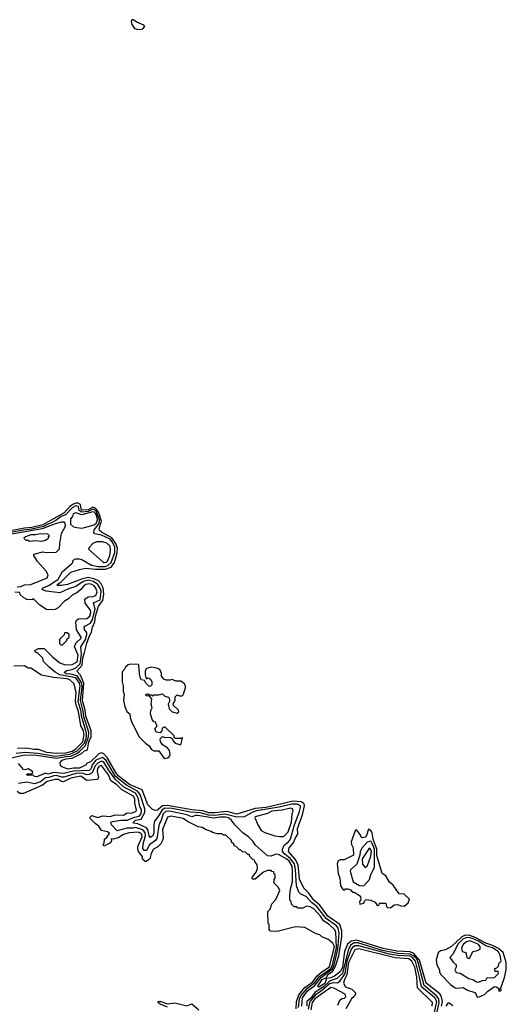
# Model space of a CAD drawing. Extents: x 2737310 to 2869991, y 870230 to 1012730.
# Tile 478 of 479: x 2812435 to 2816423, y 955321 to 963400. Entities that reach past the tile are written whole.
import ezdxf

# ---------------------------------------------------------------- set-up
doc = ezdxf.new("R2010")
doc.units = 0

msp = doc.modelspace()

# ---------------------------------------------------------------- linework, layer by layer
at = {"layer": '0CON02XD'}
for points in [[(2813415, 963319.2), (2813445, 963324), (2813460, 963345), (2813452.5, 963355), (2813395, 963380), (2813365, 963400), (2813355, 963400), (2813347.5, 963385), (2813355, 963360), (2813375, 963327.5), (2813415, 963319.2)], [(2815891.2, 955305), (2815901.2, 955345), (2815889.7, 955389.7), (2815877.1, 955407.1), (2815765.8, 955495), (2815712.6, 955682.6), (2815665, 955739.4), (2815635, 955752.2), (2815525, 955757.8), (2815415, 955779.4), (2815195, 955848.6), (2815151.5, 955838.5), (2815122.5, 955815), (2815097.1, 955755), (2815080, 955625), (2815065, 955590), (2815015, 955551.4), (2814985, 955538.1), (2814948.3, 955531.7), (2814935, 955492.9), (2814887, 955463), (2814880, 955465), (2814882, 955475), (2814914.3, 955525), (2814949.3, 955540.7), (2814960, 955565), (2814999.5, 955590.5), (2815023.8, 955635), (2815050.9, 955719.1), (2815074.4, 955875), (2815074.4, 955925), (2815058, 955975), (2814959.2, 956045), (2814893.7, 956133.7), (2814844.6, 956174.6), (2814805, 956233.8), (2814763.9, 956273.9), (2814727.3, 956347.3), (2814717.1, 956465), (2814692.5, 956512.5), (2814637.5, 956575), (2814642.5, 956605), (2814677.3, 956642.7), (2814695, 956687.5), (2814713.9, 956716.1), (2814710.8, 956765), (2814751.4, 956875), (2814769.5, 956950.5), (2814765.6, 956965.6), (2814742.1, 956982.1), (2814675, 956988.1), (2814455, 956936.4), (2814365, 956928.9), (2814215, 956881.1), (2814133, 956903), (2814035, 956891.1), (2813985, 956892.5), (2813935, 956910), (2813846.4, 956916.4), (2813645, 956953.3), (2813605, 956949.2), (2813565, 956913.8), (2813545, 956912.5), (2813521.7, 956921.7), (2813485, 956957.5), (2813439.7, 957079.7), (2813335, 957125.6), (2813240.8, 957195), (2813223.8, 957223.8), (2813150.6, 957345), (2813125, 957375.8), (2813105, 957385.8), (2813084.5, 957375.5), (2813015, 957310), (2812981.7, 957298.3), (2812980, 957285), (2812925, 957257.5), (2812875, 957260), (2812831.2, 957251.2), (2812786.1, 957266.1), (2812768.3, 957278.3), (2812767.5, 957305), (2812783.3, 957325), (2812815, 957335.6), (2812865, 957340.6), (2812941.4, 957378.6), (2812965, 957401.2), (2812990, 957410), (2813001.8, 957475), (2813020.6, 957515), (2813021.9, 957565), (2812975.6, 957685), (2812970.9, 957735), (2812950, 957815), (2812959.6, 957955), (2812933.2, 958023.2), (2812902.5, 958055), (2812945.5, 958104.5), (2812952.7, 958165), (2812965, 958207.5), (2812985.6, 958285), (2813006.7, 958345), (2813024.2, 958375), (2813030.8, 958415), (2813051.7, 958458.3), (2813057.3, 958505), (2813081.2, 958588.8), (2813117.3, 958635), (2813125.6, 958685.6), (2813117.9, 958737.9), (2813101.5, 958771.5), (2813081.2, 958795), (2813042.5, 958812.5), (2812995, 958822.2), (2812941.7, 958808.3), (2812825.6, 958764.4), (2812775, 958756.2), (2812748.3, 958758.3), (2812743.3, 958765), (2812775, 958788), (2812855, 958866.2), (2812925, 958890), (2812975, 958900), (2813055, 958890.6), (2813137.9, 958892.1), (2813183.2, 958906.8), (2813212.9, 958945), (2813234.6, 959025.4), (2813236.4, 959065), (2813225, 959096), (2813189.1, 959149.1), (2813104.6, 959194.6), (2813089.7, 959209.7), (2813085.7, 959225), (2813106.2, 959286.2), (2813084.7, 959354.7), (2813059.7, 959389.7), (2813035, 959401.1), (2812995, 959377.8), (2812946.7, 959376.7), (2812939.4, 959385), (2812932.5, 959422.5), (2812913.4, 959433.4), (2812895, 959434.4), (2812875, 959424.5), (2812847.1, 959405), (2812799.2, 959355), (2812625, 959254.6), (2812535, 959233.2), (2812473.1, 959226.9), (2812275, 959188.9)], [(2812295, 957325.8), (2812475, 957367.1), (2812575, 957364.4), (2812735, 957340), (2812815, 957354.6), (2812855, 957357.1), (2812905, 957381.5), (2812925.3, 957394.7), (2812974, 957446), (2812999.1, 957515), (2813001.5, 957555), (2812959.6, 957679.6), (2812956, 957726), (2812932.1, 957815), (2812946.1, 957926.1), (2812944.6, 957955), (2812906.7, 958016.7), (2812855, 958030.5), (2812815, 958033.3), (2812800, 958045), (2812819.1, 958060.9), (2812865, 958069.4), (2812895, 958083.1), (2812929.1, 958115), (2812941.5, 958195), (2812936.2, 958255), (2812975, 958313.8), (2812985.8, 958355.8), (2812985, 958370), (2812966.7, 958396.7), (2812962.5, 958415), (2812970, 958425), (2813015, 958448.8), (2813032.9, 958475), (2813052.5, 958565), (2813040.7, 958609.3), (2813045, 958617.5), (2813095, 958640), (2813103.1, 958705), (2813099.4, 958725), (2813075, 958765.8), (2813039.4, 958789.4), (2812995, 958800.6), (2812955, 958789.4), (2812895, 958750), (2812835, 958731.2), (2812765, 958697.5), (2812651.7, 958711.7), (2812620, 958725), (2812625, 958737.5), (2812675, 958756.7), (2812751.2, 958808.8), (2812787, 958873), (2812860, 958935), (2812870, 958945), (2812873.6, 958966.4), (2812893, 958977), (2812923, 958977), (2812945, 958970), (2813024.2, 958924.2), (2813075, 958913.1), (2813135.4, 958914.6), (2813157.1, 958922.9), (2813184.5, 958945.5), (2813215, 959027.5), (2813215, 959073.3), (2813195, 959114), (2813175, 959136.9), (2813105, 959169.2), (2813051.2, 959181.2), (2813042.5, 959192.5), (2813046.2, 959215), (2813085, 959266), (2813090, 959295), (2813065, 959361.9), (2813045, 959381.5), (2813035, 959382.7), (2812996.2, 959363.8), (2812945, 959358.2), (2812922.1, 959372.1), (2812916.7, 959406.7), (2812895, 959412.2), (2812866, 959395), (2812811.5, 959338.5), (2812775, 959323.1), (2812729.7, 959290.3), (2812628.8, 959241.2), (2812535, 959218.9), (2812465, 959212), (2812255, 959173.9)], [(2812945, 959227.5), (2812965, 959233.3), (2813045, 959254.2), (2813065, 959271.2), (2813072.2, 959295), (2813070, 959315), (2813058.2, 959345), (2813045, 959360.6), (2813035, 959363.3), (2812945, 959337.1), (2812895, 959353.3), (2812872.5, 959345), (2812867, 959323), (2812850, 959305), (2812851.7, 959261.7), (2812875, 959240), (2812903, 959233), (2812945, 959227.5)], [(2812415, 958747.5), (2812445, 958750), (2812475, 958763.8), (2812525, 958766.7), (2812659.3, 958820.7), (2812667.5, 958845), (2812652.5, 958875), (2812580, 958955), (2812550, 959005), (2812550, 959015), (2812625, 959032.5), (2812655, 959027.5), (2812735, 959030), (2812761.7, 959058.3), (2812763, 959103), (2812777.5, 959185), (2812810, 959245), (2812808.3, 959268.3), (2812797, 959277), (2812775, 959276.7), (2812725, 959264), (2812617.9, 959222.1), (2812225, 959153.1)], [(2812615, 959122.5), (2812645, 959130), (2812670, 959145), (2812671.7, 959158.3), (2812680, 959165), (2812665, 959180), (2812605, 959182.5), (2812565, 959172.5), (2812525, 959172.5), (2812483, 959157), (2812470, 959145), (2812485, 959130), (2812505, 959130), (2812515, 959122.5), (2812565, 959127.5), (2812615, 959122.5)], [(2813125, 958947.5), (2813145, 958950), (2813155, 958957.5), (2813172.5, 959005), (2813180, 959045), (2813175, 959080), (2813150, 959105), (2813113, 959117), (2813065, 959116.7), (2813035, 959102.5), (2813005, 959070), (2813000, 959055), (2813115, 958952.5), (2813125, 958947.5)], [(2812405, 957380.6), (2812478.7, 957391.3), (2812582.6, 957382.6), (2812725, 957357.3), (2812845, 957372.7), (2812905, 957401.1), (2812965.8, 957464.2), (2812981.2, 957515), (2812983.5, 957545), (2812941.8, 957685), (2812938.5, 957725), (2812915.4, 957805.4), (2812930, 957935), (2812925.6, 957955), (2812895, 957999.2), (2812765, 958025.7), (2812725.7, 958045.7), (2812677, 958087), (2812630, 958135), (2812625, 958160), (2812583, 958203), (2812565, 958210), (2812560, 958225), (2812588.3, 958241.7), (2812635, 958240), (2812705, 958173.3), (2812765, 958123.3), (2812807, 958107), (2812865, 958110), (2812905, 958130), (2812913.8, 958185), (2812883.3, 958255), (2812895.9, 958284.1), (2812937.5, 958325), (2812940, 958335), (2812901.2, 958395), (2812893.6, 958456.4), (2812902.5, 958475), (2812916.4, 958483.6), (2812985, 958486.7), (2813008.8, 958505), (2813018, 958535), (2813013.8, 958555), (2812971.7, 958611.7), (2812967.5, 958645), (2812995, 958663.3), (2813035, 958666.2), (2813060, 958675), (2813070, 958705), (2813060, 958735), (2813045, 958753.8), (2813025, 958765.8), (2813005, 958771.2), (2812977.5, 958765), (2812960, 958755), (2812936.4, 958723.6), (2812903, 958697), (2812865, 958677.5), (2812835, 958647.5), (2812800.7, 958629.3), (2812750, 958575), (2812725, 958560), (2812675, 958557.5), (2812655, 958560), (2812600, 958595), (2812547, 958647), (2812535, 958640), (2812493, 958643), (2812470, 958655), (2812440, 958685), (2812435, 958700), (2812395, 958703.3)], [(2812785, 958270), (2812820, 958305), (2812821.7, 958318.3), (2812840, 958335), (2812840, 958355), (2812825, 958370), (2812801.7, 958368.3), (2812798.3, 958351.7), (2812760, 958315), (2812761.7, 958281.7), (2812771.7, 958271.7), (2812785, 958270)], [(2812416.4, 957423.6), (2812485, 957426.7), (2812554.1, 957414.1), (2812585.9, 957415.9), (2812655, 957390), (2812735, 957380.8), (2812812.5, 957385), (2812865, 957398.9), (2812892, 957415), (2812951.4, 957475), (2812962, 957535), (2812955, 957572.5), (2812937.1, 957607.1), (2812915.6, 957725), (2812897, 957777), (2812892.5, 957815), (2812898.3, 957878.3), (2812880.7, 957950.7), (2812845, 957983.8), (2812825, 957992), (2812711.7, 958001.7), (2812613, 958023), (2812525, 958080), (2812505, 958080), (2812475, 958097.5), (2812387, 958097)], [(2813625, 957337.5), (2813645, 957342.5), (2813659.3, 957350.7), (2813669.3, 957370.7), (2813663.3, 957405), (2813646.4, 957426.4), (2813605, 957450), (2813588.3, 957478.3), (2813585, 957500), (2813605, 957517.5), (2813615, 957512.5), (2813671.7, 957511.7), (2813688.3, 957498.3), (2813690, 957485), (2813710, 957465), (2813755, 957450), (2813770, 957505), (2813765, 957510), (2813757.5, 957502.5), (2813713, 957503), (2813701.7, 957511.7), (2813700, 957525), (2813625, 957597.5), (2813601.7, 957588.3), (2813600, 957565), (2813585, 957550), (2813552.5, 957555), (2813542.5, 957585), (2813558.3, 957601.7), (2813560, 957615), (2813551.7, 957621.7), (2813550, 957635), (2813535, 957640), (2813519.3, 957659.3), (2813506.7, 957705), (2813508.3, 957731.7), (2813520, 957755), (2813512.5, 957785), (2813517.5, 957827.5), (2813498.3, 957848.3), (2813471.7, 957851.7), (2813470, 957865), (2813485, 957870), (2813491.7, 957861.7), (2813515, 957860), (2813525, 957850), (2813535, 957860), (2813575, 957860), (2813605, 957870), (2813625, 957850), (2813655, 957840), (2813662.5, 957825), (2813662.5, 957805), (2813652.5, 957785), (2813660, 957745), (2813685, 957720), (2813725, 957710), (2813738.3, 957721.7), (2813737.5, 957735), (2813692.5, 957775), (2813693, 957787), (2813710, 957815), (2813710, 957845), (2813725, 957860), (2813745, 957852.5), (2813767, 957853), (2813775, 957860), (2813793, 957917), (2813792.5, 957935), (2813783, 957953), (2813755, 957972.5), (2813715, 957972.5), (2813685, 957987.5), (2813665, 957980), (2813635, 957980), (2813615, 957990), (2813596.7, 958015), (2813596.1, 958036.1), (2813585, 958062.5), (2813573.6, 958073.6), (2813545, 958083.3), (2813515, 958086.7), (2813475, 958077.5), (2813463, 958057), (2813462.5, 958025), (2813471.7, 957991.7), (2813485, 958000), (2813497, 957997), (2813510, 957985), (2813517, 957967), (2813517, 957943), (2813505, 957930), (2813490, 957935), (2813470, 957955), (2813458.3, 957978.3), (2813433.6, 957983.6), (2813423, 958003), (2813417.5, 958035), (2813410, 958105), (2813405, 958110), (2813345, 958112.5), (2813323, 958107), (2813301.7, 958088.3), (2813297.5, 958075), (2813275, 958050), (2813273.6, 957966.4), (2813282.5, 957935), (2813283, 957887), (2813290, 957865), (2813286.2, 957815), (2813296.2, 957765), (2813314.2, 957724.2), (2813337.5, 957705), (2813340, 957675), (2813354.1, 957634.1), (2813413.3, 957515), (2813465, 957463.3), (2813495, 957442.5), (2813515, 957412.5), (2813535, 957400), (2813575, 957400), (2813612.5, 957345), (2813625, 957337.5)], [(2814747.5, 955305), (2814752.9, 955375), (2814795, 955433.1), (2814855, 955475.6), (2814905, 955542.2), (2814998.3, 955611.7), (2815012.8, 955645), (2815042.7, 955775), (2815053.3, 955905), (2815045, 955946.2), (2815032, 955965), (2814946.2, 956026.2), (2814869.2, 956125), (2814826.4, 956156.4), (2814783.3, 956205), (2814740, 956225), (2814722.1, 956242.1), (2814704.3, 956294.3), (2814696.6, 956426.6), (2814686.9, 956475), (2814655.4, 956515.4), (2814604, 956555), (2814588.8, 956575), (2814588, 956595), (2814602.7, 956627.3), (2814638.8, 956655), (2814653.8, 956675), (2814684.3, 956785), (2814727.9, 956902.1), (2814737.5, 956935), (2814735, 956950), (2814713, 956963), (2814665, 956963.1), (2814562.4, 956937.6), (2814375, 956910), (2814345, 956898.1), (2814275, 956858.8), (2814215, 956858.1), (2814115, 956882.5), (2814035, 956870.5), (2813985, 956874.5), (2813915, 956891.1), (2813835, 956896.7), (2813685, 956928.9), (2813625, 956930), (2813603.3, 956916.7), (2813569.1, 956860.9), (2813538.6, 956825), (2813533.1, 956795), (2813534, 956725), (2813525, 956703.3), (2813505, 956690), (2813495, 956702.5), (2813485.8, 956755), (2813475, 956770), (2813402.3, 956802.3), (2813368.3, 956808.3), (2813367.5, 956815), (2813385, 956831.2), (2813429.7, 956840.3), (2813460.6, 956895), (2813460.6, 956925), (2813423.4, 957043.4), (2813400.6, 957070.6), (2813309.6, 957119.6), (2813220.6, 957190.6), (2813142.4, 957322.4), (2813113.9, 957346.1), (2813060, 957325), (2813030, 957285), (2813021.4, 957255), (2813005, 957240.6), (2812876.4, 957233.6), (2812795, 957214.2), (2812715, 957223.1), (2812665, 957210.8), (2812645, 957218.8), (2812575, 957187.5), (2812555, 957190), (2812545, 957200), (2812505, 957197.5), (2812490, 957205), (2812498.3, 957211.7), (2812538.3, 957211.7), (2812542.5, 957225), (2812536.7, 957235), (2812505, 957253.8), (2812476.1, 957243.9), (2812465, 957248), (2812425, 957296.2)], [(2814373.8, 956406.2), (2814382.5, 956435), (2814380, 956465), (2814361.7, 956491.7), (2814360, 956505), (2814345, 956510), (2814320, 956535), (2814315, 956550), (2814305, 956550), (2814285, 956570), (2814261.7, 956571.7), (2814245, 956590), (2814235, 956590), (2814210, 956615), (2814195, 956620), (2814190, 956635), (2814171.7, 956651.7), (2814170, 956665), (2814125, 956710), (2814105, 956710), (2814095, 956720), (2814055, 956720), (2814015, 956730), (2814005, 956740), (2813963, 956753), (2813931.7, 956771.7), (2813898.3, 956778.3), (2813810.5, 956820.5), (2813775, 956846), (2813675, 956866.2), (2813645, 956857.5), (2813606.2, 956755), (2813611.2, 956685), (2813605.9, 956664.1), (2813592.3, 956637.7), (2813567.7, 956612.3), (2813532.5, 956595), (2813512.7, 956557.3), (2813502.5, 956515), (2813475, 956492.5), (2813463, 956493), (2813441.7, 956511.7), (2813442.5, 956535), (2813407.5, 956575), (2813402.5, 956595), (2813402.5, 956615), (2813438, 956695), (2813436, 956715), (2813425, 956726.2), (2813405, 956733.8), (2813332.3, 956727.7), (2813286.1, 956713.9), (2813241.7, 956688.3), (2813205, 956677.5), (2813185, 956680), (2813187.5, 956665), (2813180, 956645), (2813125, 956620), (2813120, 956635), (2813127, 956643), (2813130, 956675), (2813149.3, 956690.7), (2813170, 956725), (2813155, 956737.5), (2813105, 956747.5), (2813083, 956783), (2813054, 956804), (2813013.3, 956845), (2813013, 956857), (2813025, 956870), (2813075, 956853.8), (2813115, 956866.7), (2813175, 956861.2), (2813216.1, 956876.1), (2813285, 956873.3), (2813315, 956893.3), (2813349.3, 956890.7), (2813386.1, 956903.9), (2813393.3, 956915), (2813378, 956975), (2813379.2, 957005), (2813367.9, 957027.9), (2813270.6, 957080.6), (2813228.8, 957125), (2813182.5, 957155), (2813162, 957205), (2813105, 957281.2), (2813086.7, 957275), (2813072.5, 957255), (2813070.5, 957230.5), (2813081.2, 957185), (2813073.8, 957166.2), (2812985, 957156.7), (2812935, 957192), (2812855, 957176), (2812795, 957146.2), (2812778.3, 957148.3), (2812754, 957166), (2812725, 957166.2), (2812660.9, 957149.1), (2812620.6, 957119.4), (2812465, 957050.8), (2812435, 957051.2), (2812415, 957067.5)], [(2814720.9, 955295), (2814727.5, 955365), (2814739.5, 955390.5), (2814794.4, 955455), (2814855, 955498.9), (2814891.2, 955548.8), (2814985.4, 955615), (2814999.6, 955645), (2815032, 955785), (2815025.8, 955915), (2815013.9, 955933.9), (2814970, 955975), (2814925.7, 956005.7), (2814901.2, 956045), (2814845, 956103.3), (2814815, 956120), (2814785, 956127.5), (2814755, 956110), (2814715, 956110), (2814705, 956120), (2814685, 956120), (2814663, 956143), (2814660, 956165), (2814650, 956175), (2814650, 956215), (2814653.6, 956266.4), (2814671.2, 956325), (2814672, 956415), (2814667.1, 956455), (2814644, 956495), (2814623.2, 956513.2), (2814555, 956551.2), (2814535, 956553.8), (2814495, 956537.5), (2814465, 956540), (2814367, 956627), (2814345, 956660), (2814310, 956695), (2814265, 956727.5), (2814200.7, 956790.7), (2814167.5, 956835), (2814145, 956851.2), (2814125, 956857.1), (2814077, 956857), (2814025, 956848.6), (2813895, 956871.4), (2813875, 956870.8), (2813845, 956858.8), (2813805, 956875.8), (2813675, 956902.9), (2813634.5, 956905.5), (2813610, 956885), (2813591.2, 956825), (2813576.7, 956803.3), (2813559.5, 956680.5), (2813551.7, 956668.3), (2813499.7, 956630.3), (2813475, 956583.8), (2813455, 956582), (2813445, 956600), (2813446, 956635), (2813466.7, 956705), (2813462.2, 956732.2), (2813445, 956752.5), (2813385, 956772.5), (2813365, 956765.8), (2813315, 956767.5), (2813235, 956743.3), (2813186.7, 956795), (2813182.5, 956815), (2813195, 956821.2), (2813265, 956832.9), (2813315, 956830.8), (2813375, 956857.1), (2813414.4, 956865.6), (2813430, 956885), (2813434, 956915), (2813418.8, 956945), (2813407.1, 957015), (2813385, 957054), (2813286.4, 957106.4), (2813218.2, 957168.2), (2813161.4, 957245), (2813125, 957309.2), (2813105, 957315.6), (2813075, 957300.8), (2813053, 957277), (2813028.8, 957221.2), (2813005, 957206.2), (2812985, 957203.8), (2812947.6, 957217.6), (2812895, 957215.5), (2812795.7, 957184.3), (2812782.5, 957185), (2812735, 957197.8), (2812715, 957197.1), (2812675, 957183.1), (2812645, 957180), (2812605, 957146.2), (2812555, 957130.8), (2812493.6, 957143.6), (2812425, 957134.2)], [(2814595, 956697.5), (2814605, 956703.3), (2814635, 956737.5), (2814663.8, 956815), (2814667, 956883), (2814677.5, 956905), (2814670, 956925), (2814655, 956930), (2814586, 956914), (2814500, 956905), (2814465, 956886.7), (2814365, 956860), (2814363, 956853), (2814387.5, 956795), (2814415, 956747.5), (2814445, 956730), (2814525, 956703.3), (2814565, 956697.5), (2814595, 956697.5)], [(2815475, 956112.5), (2815505, 956137.5), (2815535, 956140), (2815558.3, 956128.3), (2815585, 956127.5), (2815620, 956155), (2815630, 956185), (2815585.9, 956225.9), (2815545, 956227.5), (2815495, 956300), (2815465, 956322.5), (2815436.2, 956375), (2815406.7, 956395), (2815362.9, 956542.9), (2815362.2, 956595), (2815331.1, 956675), (2815324, 956725), (2815315, 956743.3), (2815292.5, 956757.5), (2815277.5, 956705), (2815266.1, 956693.9), (2815245, 956687.5), (2815235, 956690), (2815225.8, 956715.8), (2815195, 956752.5), (2815183.3, 956745), (2815152.5, 956655), (2815153, 956633), (2815167.5, 956605), (2815170, 956545), (2815095, 956507.5), (2815063, 956507), (2815045, 956497.5), (2815036.7, 956475), (2815043.8, 956395), (2815058.8, 956355), (2815064.2, 956294.2), (2815085, 956260), (2815098.3, 956261.7), (2815105, 956270), (2815125, 956267.5), (2815145, 956260), (2815161.7, 956241.7), (2815175, 956240), (2815228.3, 956208.3), (2815230, 956175), (2815220, 956165), (2815223, 956143), (2815255, 956150), (2815261.7, 956168.3), (2815275, 956180), (2815313, 956177), (2815349.3, 956159.3), (2815365, 956132.5), (2815380, 956135), (2815385, 956150), (2815435, 956150), (2815440, 956125), (2815450, 956115), (2815475, 956112.5)], [(2815255, 956292.5), (2815302.5, 956345), (2815313, 956387), (2815343.3, 956445), (2815342.5, 956595), (2815325, 956641.2), (2815315, 956657.5), (2815305, 956660.8), (2815280.9, 956649.1), (2815237.7, 956602.3), (2815224.2, 956575.8), (2815221.4, 956545), (2815198.3, 956471.7), (2815146.7, 956425), (2815142.5, 956415), (2815167, 956327), (2815220, 956295), (2815255, 956292.5)], [(2815265, 956442.5), (2815285, 956460), (2815312, 956538), (2815317.7, 956577.7), (2815305, 956602.5), (2815295, 956597.5), (2815240.8, 956515), (2815245, 956470), (2815265, 956442.5)], [(2814699.5, 955285), (2814704.5, 955345.5), (2814722.2, 955397.8), (2814772.1, 955457.9), (2814838.1, 955505), (2814873.8, 955556.2), (2814911.8, 955588.2), (2814975, 955628), (2815015.6, 955795), (2815001.7, 955821.7), (2814960, 955855), (2814910, 955875), (2814895, 955890), (2814865, 955900), (2814771.7, 955951.7), (2814695, 955957.5), (2814545, 955920), (2814491.7, 955921.7), (2814480, 955935), (2814480, 955975), (2814470, 955985), (2814468.3, 956081.7), (2814487, 956103), (2814502.5, 956145), (2814535, 956180), (2814567.5, 956255), (2814555, 956280), (2814520, 956315), (2814520, 956345), (2814530, 956355), (2814530, 956385), (2814521.7, 956391.7), (2814518.3, 956408.3), (2814501.7, 956411.7), (2814495, 956420), (2814465, 956420), (2814433.9, 956406.1), (2814365, 956347.5), (2814345, 956347.5), (2814337.5, 956355), (2814341.7, 956368.3), (2814373.8, 956406.2)], [(2816195, 955380), (2816245, 955402.5), (2816270.7, 955429.3), (2816325, 955466.7), (2816340, 955465), (2816368.3, 955448.3), (2816360, 955435), (2816365, 955430), (2816380, 955435), (2816377.5, 955455), (2816408.3, 955541.7), (2816421.4, 955605), (2816422.9, 955665), (2816397.5, 955745), (2816358.8, 955778.8), (2816305, 955806.5), (2816255, 955823.5), (2816169.1, 955869.1), (2816124.6, 955884.6), (2816085, 955887.8), (2816059.2, 955875), (2815975, 955795.8), (2815925, 955768.8), (2815885, 955760), (2815865, 955742.5), (2815848.8, 955685), (2815853.8, 955645), (2815876.2, 955605), (2815876.7, 955585), (2815886.2, 955565), (2815965, 955482.5), (2816005, 955456.7), (2816025, 955453.3), (2816069.3, 955459.3), (2816105, 955437.5), (2816165, 955417.5), (2816180, 955395), (2816181.7, 955381.7), (2816195, 955380)], [(2815852.5, 955245), (2815873.6, 955335), (2815871.1, 955365), (2815852, 955392), (2815750, 955475), (2815700.9, 955665), (2815685.8, 955695.8), (2815665, 955717.5), (2815635, 955732.9), (2815535, 955738.8), (2815407.8, 955762.2), (2815205, 955825.5), (2815175, 955824.4), (2815145, 955805.7), (2815125.6, 955765), (2815081.1, 955575), (2815035, 955532.5), (2814975, 955512.2), (2814925.7, 955464.3), (2814852.6, 955417.4), (2814823.1, 955375), (2814788.6, 955345), (2814788.2, 955305)], [(2815835.4, 955254.6), (2815854.4, 955344.4), (2815837.5, 955375), (2815727.1, 955465), (2815712.2, 955545), (2815677.8, 955675), (2815655, 955704.4), (2815636, 955715), (2815535, 955720.5), (2815465, 955732.5), (2815215, 955801.9), (2815185, 955801.4), (2815161.4, 955788.6), (2815151.9, 955775), (2815115.3, 955674.7), (2815098.8, 955575), (2815054.3, 955505.7), (2815040, 955495), (2815005, 955498.1), (2814975, 955488.1), (2814905, 955428.9), (2814859.8, 955400.2), (2814812.5, 955345), (2814798.5, 955281.5)], [(2816195, 955503.3), (2816225, 955517.5), (2816255, 955520), (2816265, 955540), (2816305, 955537.5), (2816325, 955542.5), (2816360, 955575), (2816355, 955590), (2816331.7, 955591.7), (2816330, 955615), (2816345, 955620), (2816360, 955635), (2816363, 955657), (2816380, 955675), (2816374, 955725), (2816355.8, 955755), (2816308.8, 955785), (2816255, 955801.4), (2816195, 955838.8), (2816145, 955860), (2816115, 955869.1), (2816092, 955868), (2816068, 955855), (2816025.8, 955815), (2815986.7, 955735), (2815960, 955705), (2815987, 955667), (2816012.5, 955645), (2816012.5, 955625), (2816002.5, 955605), (2816011.7, 955581.7), (2816045, 955577.5), (2816115, 955532.5), (2816150, 955525), (2816180, 955505), (2816195, 955503.3)], [(2816115, 955697.5), (2816125, 955702.5), (2816150, 955755), (2816187, 955763), (2816207.5, 955775), (2816207.5, 955795), (2816193.3, 955815), (2816125, 955842), (2816097.5, 955835), (2816072.5, 955815), (2816056.7, 955785), (2816060, 955755), (2816090, 955745), (2816100, 955705), (2816115, 955697.5)], [(2815816.2, 955305), (2815817.5, 955335), (2815696, 955456), (2815689.4, 955545), (2815672.5, 955625), (2815650, 955675), (2815625, 955695.7), (2815511.3, 955701.3), (2815215, 955775.7), (2815182.1, 955767.9), (2815130, 955665), (2815115.6, 955564.4), (2815096.7, 955525), (2815090, 955495), (2815104, 955464), (2815156.2, 955446.2), (2815186.2, 955416.2), (2815186.7, 955405), (2815176.7, 955385), (2815153, 955367), (2815107.5, 955285)], [(2815042.5, 955315), (2815060, 955355), (2815075, 955370), (2815097.5, 955372.5), (2815108.3, 955381.7), (2815102.5, 955405), (2815010, 955455), (2814985, 955460), (2814852.5, 955365), (2814832.5, 955335), (2814820.8, 955275)], [(2813645, 955298), (2813585, 955321.2), (2813570, 955335), (2813570, 955345), (2813582.3, 955347.7), (2813645, 955326.2), (2813705, 955332), (2813805, 955307.5), (2813845, 955323.8), (2813902, 955275)], [(2815985, 955308.8), (2815955, 955330), (2815945, 955330), (2815927.5, 955305)]]:
    msp.add_lwpolyline(points, dxfattribs=at)

doc.saveas('drawing.dxf')
